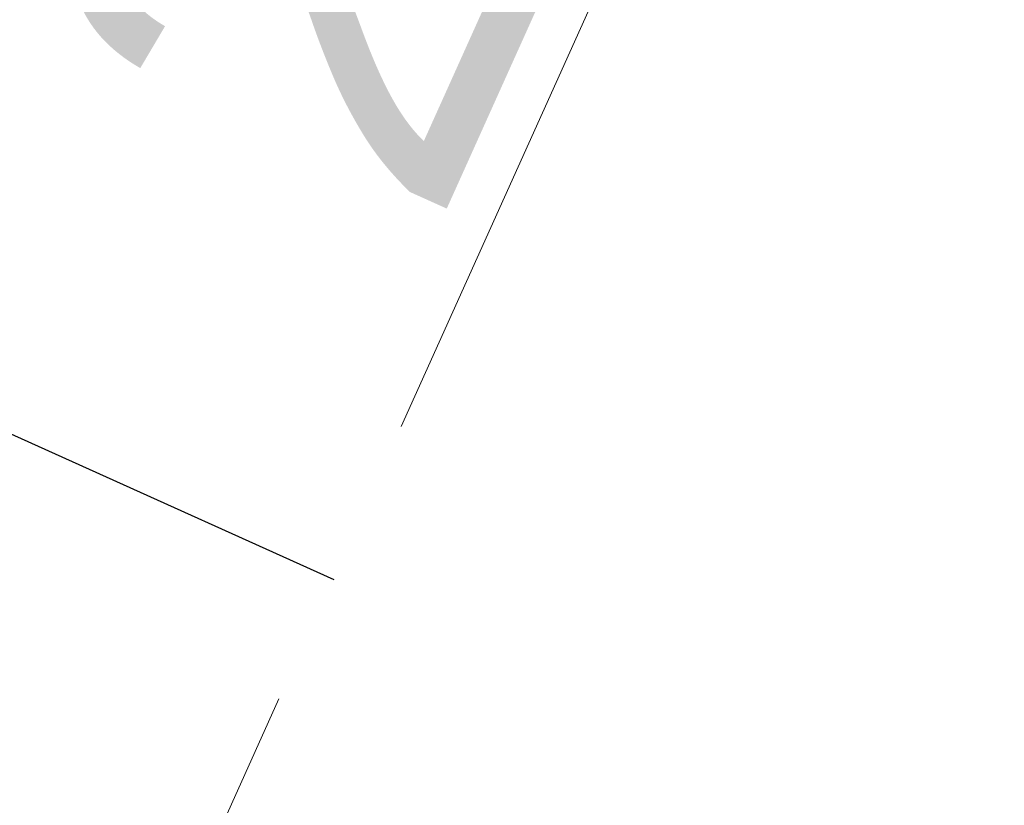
# Model space of a CAD drawing. Header units: metres. Extents: x 7527663 to 7537587, y 5492976 to 5503267.
# Tile 549 of 656: x 7532023.09 to 7532024.74, y 5499187.41 to 5499188.73. Entities that reach past the tile are written whole.
import ezdxf

# ---------------------------------------------------------------- set-up
doc = ezdxf.new("R2010")
doc.units = ezdxf.units.M
doc.linetypes.add('1.0_0.5', pattern=[1.5, 1, -0.5])
doc.styles.get("Standard").update_dxf_attribs({"font": 'Working1250', "width": 0.75})

msp = doc.modelspace()

# ---------------------------------------------------------------- linework, layer by layer
at = {"layer": '000 Inne (niezydentyfikowane)', "color": 7, "linetype": 'CONTINUOUS', "lineweight": 25, "flags": 128}
msp.add_lwpolyline([(7532023.62, 5499187.79), (7532012.99, 5499192.58)], dxfattribs=at)
at = {"layer": 'skarpa nieumocniona', "color": 7, "linetype": '1.0_0.5', "lineweight": 18, "flags": 128}
msp.add_lwpolyline([(7531997.69, 5499164.2), (7532006.99, 5499169.66), (7532010.01, 5499171.94), (7532021.59, 5499183.29), (7532024.86, 5499190.55), (7532026.33, 5499201.36), (7532017.4, 5499202.08), (7532012.03, 5499190.52), (7532006.18, 5499180.51), (7531994.14, 5499169.73)], close=True, dxfattribs=at)
msp.add_lwpolyline([(7531997.69, 5499164.2), (7532006.99, 5499169.66), (7532010.01, 5499171.94), (7532021.59, 5499183.29), (7532024.86, 5499190.55), (7532026.33, 5499201.36), (7532017.4, 5499202.08), (7532012.03, 5499190.52), (7532006.18, 5499180.51), (7531994.14, 5499169.73)], close=True, dxfattribs=at)

# ---------------------------------------------------------------- texts
at = {"layer": 'pikieta naturalna-Atr2', "color": 7, "width": 0.9}
msp.add_text('297.1', height=0.75, rotation=65.752, dxfattribs=at).set_placement((7532023.79, 5499188.37))

doc.saveas('drawing.dxf')
